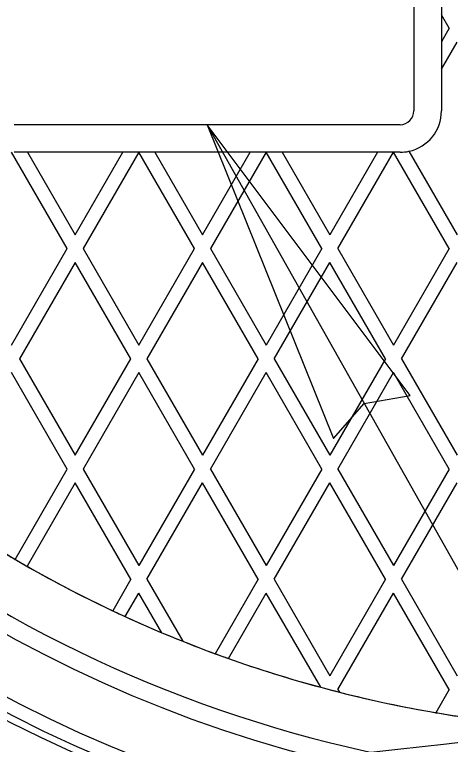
# Model space of a CAD drawing. Extents: x 99862 to 103151, y 100000 to 105076.
# Drawn here: x 100336.52 to 100366.15, y 101677.91 to 101727.58 of the extents above; entities that cross this region are included whole.
import ezdxf

# ---------------------------------------------------------------- set-up
doc = ezdxf.new("R2010")
doc.units = 0
for name, color, linetype in [('Level 10', 7, 'Continuous'), ('Level 11', 7, 'Continuous'), ('Level 12', 7, 'Continuous'), ('Level 15', 7, 'Continuous'), ('Level 19', 7, 'Continuous')]:
    doc.layers.add(name, color=color, linetype=linetype)

msp = doc.modelspace()

# ---------------------------------------------------------------- linework, layer by layer
at = {"layer": 'Level 10'}
msp.add_circle((100379.544, 101764.153), 90, dxfattribs=at)
at = {"layer": 'Level 11'}
for radius in [95.156, 94.688]:
    msp.add_circle((100379.544, 101764.153), radius, dxfattribs=at)
for radius, start, end in [(88.781, 186.72365, 293.27635), (98.906, 226.62948, 313.37052)]:
    msp.add_arc((100379.544, 101764.153), radius, start, end, dxfattribs=at)
at = {"layer": 'Level 12'}
for p, q in [((100365.546, 101729.447), (100365.546, 101727.572)), ((100366.077, 101726.653), (100365.546, 101727.572)), ((100366.077, 101726.653), (100365.546, 101727.572)), ((100365.546, 101727.572), (100365.546, 101727.572)), ((100365.546, 101727.572), (100365.546, 101725.733)), ((100366.077, 101726.653), (100365.546, 101725.733)), ((100366.077, 101726.653), (100365.546, 101725.733)), ((100366.077, 101726.653), (100366.077, 101726.653)), ((100365.546, 101725.733), (100365.546, 101723.858)), ((100365.546, 101723.858), (100366.618, 101725.715)), ((100365.546, 101723.858), (100366.618, 101725.715)), ((100365.546, 101723.858), (100365.546, 101723.858)), ((100365.546, 101723.858), (100365.546, 101721.028)), ((100365.546, 101721.028), (100365.546, 101721.028)), ((100363.333, 101718.28), (100366.618, 101712.59)), ((100363.333, 101718.28), (100366.618, 101712.59)), ((100363.333, 101718.28), (100363.333, 101718.28)), ((100340.096, 101711.653), (100336.307, 101718.215)), ((100340.096, 101711.653), (100336.307, 101718.215)), ((100337.39, 101718.215), (100336.484, 101718.215)), ((100337.39, 101718.215), (100340.637, 101712.59)), ((100337.39, 101718.215), (100340.637, 101712.59)), ((100337.39, 101718.215), (100337.39, 101718.215)), ((100343.885, 101718.215), (100337.39, 101718.215)), ((100340.637, 101712.59), (100343.885, 101718.215)), ((100340.637, 101712.59), (100343.885, 101718.215)), ((100344.968, 101718.215), (100341.179, 101711.653)), ((100344.968, 101718.215), (100341.179, 101711.653)), ((100343.885, 101718.215), (100343.885, 101718.215)), ((100344.968, 101718.215), (100343.885, 101718.215)), ((100348.756, 101711.653), (100344.968, 101718.215)), ((100348.756, 101711.653), (100344.968, 101718.215)), ((100344.968, 101718.215), (100344.968, 101718.215)), ((100346.05, 101718.215), (100344.968, 101718.215)), ((100346.05, 101718.215), (100349.298, 101712.59)), ((100346.05, 101718.215), (100349.298, 101712.59)), ((100346.05, 101718.215), (100346.05, 101718.215)), ((100352.545, 101718.215), (100346.05, 101718.215)), ((100349.298, 101712.59), (100352.545, 101718.215)), ((100349.298, 101712.59), (100352.545, 101718.215)), ((100353.628, 101718.215), (100349.839, 101711.653)), ((100353.628, 101718.215), (100349.839, 101711.653)), ((100353.628, 101718.215), (100352.545, 101718.215)), ((100352.545, 101718.215), (100352.545, 101718.215)), ((100357.417, 101711.653), (100353.628, 101718.215)), ((100357.417, 101711.653), (100353.628, 101718.215)), ((100353.628, 101718.215), (100353.628, 101718.215)), ((100354.71, 101718.215), (100353.628, 101718.215)), ((100354.71, 101718.215), (100357.958, 101712.59)), ((100354.71, 101718.215), (100357.958, 101712.59)), ((100354.71, 101718.215), (100354.71, 101718.215)), ((100361.206, 101718.215), (100354.71, 101718.215)), ((100361.206, 101718.215), (100357.958, 101712.59)), ((100361.206, 101718.215), (100357.958, 101712.59)), ((100358.499, 101711.653), (100362.288, 101718.215)), ((100358.499, 101711.653), (100362.288, 101718.215)), ((100361.206, 101718.215), (100361.206, 101718.215)), ((100362.288, 101718.215), (100361.206, 101718.215)), ((100366.077, 101711.653), (100362.288, 101718.215)), ((100366.077, 101711.653), (100362.288, 101718.215)), ((100362.288, 101718.215), (100362.288, 101718.215)), ((100362.734, 101718.215), (100362.288, 101718.215)), ((100362.734, 101718.215), (100362.734, 101718.215)), ((100340.637, 101712.59), (100340.637, 101712.59)), ((100349.298, 101712.59), (100349.298, 101712.59)), ((100357.958, 101712.59), (100357.958, 101712.59)), ((100336.307, 101705.09), (100340.096, 101711.653)), ((100336.307, 101705.09), (100340.096, 101711.653)), ((100340.096, 101711.653), (100340.096, 101711.653)), ((100341.179, 101711.653), (100344.968, 101705.09)), ((100341.179, 101711.653), (100344.968, 101705.09)), ((100341.179, 101711.653), (100341.179, 101711.653)), ((100344.968, 101705.09), (100348.756, 101711.653)), ((100344.968, 101705.09), (100348.756, 101711.653)), ((100348.756, 101711.653), (100348.756, 101711.653)), ((100349.839, 101711.653), (100353.628, 101705.09)), ((100349.839, 101711.653), (100353.628, 101705.09)), ((100349.839, 101711.653), (100349.839, 101711.653)), ((100357.417, 101711.653), (100353.628, 101705.09)), ((100357.417, 101711.653), (100353.628, 101705.09)), ((100357.417, 101711.653), (100357.417, 101711.653)), ((100358.499, 101711.653), (100362.288, 101705.09)), ((100358.499, 101711.653), (100362.288, 101705.09)), ((100358.499, 101711.653), (100358.499, 101711.653)), ((100366.077, 101711.653), (100362.288, 101705.09)), ((100366.077, 101711.653), (100362.288, 101705.09)), ((100366.077, 101711.653), (100366.077, 101711.653)), ((100340.637, 101710.715), (100336.849, 101704.153)), ((100340.637, 101710.715), (100336.849, 101704.153)), ((100344.426, 101704.153), (100340.637, 101710.715)), ((100344.426, 101704.153), (100340.637, 101710.715)), ((100340.637, 101710.715), (100340.637, 101710.715)), ((100349.298, 101710.715), (100345.509, 101704.153)), ((100349.298, 101710.715), (100345.509, 101704.153)), ((100353.087, 101704.153), (100349.298, 101710.715)), ((100353.087, 101704.153), (100349.298, 101710.715)), ((100349.298, 101710.715), (100349.298, 101710.715)), ((100354.169, 101704.153), (100357.958, 101710.715)), ((100354.169, 101704.153), (100357.958, 101710.715)), ((100361.747, 101704.153), (100357.958, 101710.715)), ((100361.747, 101704.153), (100357.958, 101710.715)), ((100357.958, 101710.715), (100357.958, 101710.715)), ((100362.829, 101704.153), (100366.618, 101710.715)), ((100362.829, 101704.153), (100366.618, 101710.715)), ((100344.968, 101705.09), (100344.968, 101705.09)), ((100353.628, 101705.09), (100353.628, 101705.09)), ((100362.288, 101705.09), (100362.288, 101705.09)), ((100336.849, 101704.153), (100340.637, 101697.59)), ((100336.849, 101704.153), (100340.637, 101697.59)), ((100336.849, 101704.153), (100336.849, 101704.153)), ((100340.637, 101697.59), (100344.426, 101704.153)), ((100340.637, 101697.59), (100344.426, 101704.153)), ((100344.426, 101704.153), (100344.426, 101704.153)), ((100345.509, 101704.153), (100349.298, 101697.59)), ((100345.509, 101704.153), (100349.298, 101697.59)), ((100345.509, 101704.153), (100345.509, 101704.153)), ((100353.087, 101704.153), (100349.298, 101697.59)), ((100353.087, 101704.153), (100349.298, 101697.59)), ((100353.087, 101704.153), (100353.087, 101704.153)), ((100354.169, 101704.153), (100357.958, 101697.59)), ((100354.169, 101704.153), (100357.958, 101697.59)), ((100354.169, 101704.153), (100354.169, 101704.153)), ((100361.747, 101704.153), (100357.958, 101697.59)), ((100361.747, 101704.153), (100357.958, 101697.59)), ((100361.747, 101704.153), (100361.747, 101704.153)), ((100362.829, 101704.153), (100366.618, 101697.59)), ((100362.829, 101704.153), (100366.618, 101697.59)), ((100362.829, 101704.153), (100362.829, 101704.153)), ((100340.096, 101696.653), (100336.307, 101703.215)), ((100340.096, 101696.653), (100336.307, 101703.215)), ((100344.968, 101703.215), (100341.179, 101696.653)), ((100344.968, 101703.215), (100341.179, 101696.653)), ((100348.756, 101696.653), (100344.968, 101703.215)), ((100348.756, 101696.653), (100344.968, 101703.215)), ((100344.968, 101703.215), (100344.968, 101703.215)), ((100349.839, 101696.653), (100353.628, 101703.215)), ((100349.839, 101696.653), (100353.628, 101703.215)), ((100357.417, 101696.653), (100353.628, 101703.215)), ((100357.417, 101696.653), (100353.628, 101703.215)), ((100353.628, 101703.215), (100353.628, 101703.215)), ((100358.499, 101696.653), (100362.288, 101703.215)), ((100358.499, 101696.653), (100362.288, 101703.215)), ((100366.077, 101696.653), (100362.288, 101703.215)), ((100366.077, 101696.653), (100362.288, 101703.215)), ((100362.288, 101703.215), (100362.288, 101703.215)), ((100340.637, 101697.59), (100340.637, 101697.59)), ((100349.298, 101697.59), (100349.298, 101697.59)), ((100357.958, 101697.59), (100357.958, 101697.59)), ((100336.547, 101690.506), (100340.096, 101696.653)), ((100336.547, 101690.506), (100340.096, 101696.653)), ((100340.096, 101696.653), (100340.096, 101696.653)), ((100341.179, 101696.653), (100344.968, 101690.09)), ((100341.179, 101696.653), (100344.968, 101690.09)), ((100341.179, 101696.653), (100341.179, 101696.653)), ((100348.756, 101696.653), (100344.968, 101690.09)), ((100348.756, 101696.653), (100344.968, 101690.09)), ((100348.756, 101696.653), (100348.756, 101696.653)), ((100349.839, 101696.653), (100353.628, 101690.09)), ((100349.839, 101696.653), (100353.628, 101690.09)), ((100349.839, 101696.653), (100349.839, 101696.653)), ((100357.417, 101696.653), (100353.628, 101690.09)), ((100357.417, 101696.653), (100353.628, 101690.09)), ((100357.417, 101696.653), (100357.417, 101696.653)), ((100358.499, 101696.653), (100362.288, 101690.09)), ((100358.499, 101696.653), (100362.288, 101690.09)), ((100358.499, 101696.653), (100358.499, 101696.653)), ((100366.077, 101696.653), (100362.288, 101690.09)), ((100366.077, 101696.653), (100362.288, 101690.09)), ((100366.077, 101696.653), (100366.077, 101696.653)), ((100340.637, 101695.715), (100337.359, 101690.037)), ((100340.637, 101695.715), (100337.359, 101690.037)), ((100344.426, 101689.153), (100340.637, 101695.715)), ((100344.426, 101689.153), (100340.637, 101695.715)), ((100340.637, 101695.715), (100340.637, 101695.715)), ((100345.509, 101689.153), (100349.298, 101695.715)), ((100345.509, 101689.153), (100349.298, 101695.715)), ((100353.087, 101689.153), (100349.298, 101695.715)), ((100353.087, 101689.153), (100349.298, 101695.715)), ((100349.298, 101695.715), (100349.298, 101695.715)), ((100354.169, 101689.153), (100357.958, 101695.715)), ((100354.169, 101689.153), (100357.958, 101695.715)), ((100361.747, 101689.153), (100357.958, 101695.715)), ((100361.747, 101689.153), (100357.958, 101695.715)), ((100357.958, 101695.715), (100357.958, 101695.715)), ((100362.829, 101689.153), (100366.618, 101695.715)), ((100362.829, 101689.153), (100366.618, 101695.715)), ((100336.547, 101690.506), (100336.547, 101690.506)), ((100337.359, 101690.037), (100337.359, 101690.037)), ((100344.968, 101690.09), (100344.968, 101690.09)), ((100353.628, 101690.09), (100353.628, 101690.09)), ((100362.288, 101690.09), (100362.288, 101690.09)), ((100344.426, 101689.153), (100343.187, 101687.006)), ((100344.426, 101689.153), (100343.187, 101687.006)), ((100344.426, 101689.153), (100344.426, 101689.153)), ((100345.509, 101689.153), (100347.945, 101684.934)), ((100345.509, 101689.153), (100347.945, 101684.934)), ((100345.509, 101689.153), (100345.509, 101689.153)), ((100353.087, 101689.153), (100350.16, 101684.084)), ((100353.087, 101689.153), (100350.16, 101684.084)), ((100353.087, 101689.153), (100353.087, 101689.153)), ((100354.169, 101689.153), (100357.958, 101682.59)), ((100354.169, 101689.153), (100357.958, 101682.59)), ((100354.169, 101689.153), (100354.169, 101689.153)), ((100361.747, 101689.153), (100357.958, 101682.59)), ((100361.747, 101689.153), (100357.958, 101682.59)), ((100361.747, 101689.153), (100361.747, 101689.153)), ((100362.829, 101689.153), (100366.618, 101682.59)), ((100362.829, 101689.153), (100366.618, 101682.59)), ((100362.829, 101689.153), (100362.829, 101689.153)), ((100344.04, 101686.609), (100344.968, 101688.215)), ((100344.04, 101686.609), (100344.968, 101688.215)), ((100346.526, 101685.516), (100344.968, 101688.215)), ((100346.526, 101685.516), (100344.968, 101688.215)), ((100344.968, 101688.215), (100344.968, 101688.215)), ((100351.056, 101683.76), (100353.628, 101688.215)), ((100351.056, 101683.76), (100353.628, 101688.215)), ((100357.332, 101681.8), (100353.628, 101688.215)), ((100357.332, 101681.8), (100353.628, 101688.215)), ((100353.628, 101688.215), (100353.628, 101688.215)), ((100358.499, 101681.653), (100362.288, 101688.215)), ((100358.499, 101681.653), (100362.288, 101688.215)), ((100366.077, 101681.653), (100362.288, 101688.215)), ((100366.077, 101681.653), (100362.288, 101688.215)), ((100362.288, 101688.215), (100362.288, 101688.215)), ((100343.187, 101687.006), (100343.187, 101687.006)), ((100344.04, 101686.609), (100344.04, 101686.609)), ((100346.526, 101685.516), (100346.526, 101685.516)), ((100347.945, 101684.934), (100347.945, 101684.934)), ((100350.16, 101684.084), (100350.16, 101684.084)), ((100351.056, 101683.76), (100351.056, 101683.76)), ((100357.958, 101682.59), (100357.958, 101682.59)), ((100357.332, 101681.8), (100357.332, 101681.8)), ((100358.499, 101681.653), (100358.607, 101681.466)), ((100358.499, 101681.653), (100358.607, 101681.466)), ((100358.499, 101681.653), (100358.499, 101681.653)), ((100366.077, 101681.653), (100365.164, 101680.072)), ((100366.077, 101681.653), (100365.164, 101680.072)), ((100366.077, 101681.653), (100366.077, 101681.653)), ((100358.607, 101681.466), (100358.607, 101681.466)), ((100365.164, 101680.072), (100365.164, 101680.072))]:
    msp.add_line(p, q, dxfattribs=at)
msp.add_circle((100379.544, 101764.153), 93.75, dxfattribs=at)
for centre, radius, start, end in [((100379.609, 101764.153), 85.312, 188.69723, 293.87023), ((100362.734, 101721.028), 2.812, 282.3112, 0), ((100362.734, 101721.028), 2.812, 270, 282.3112), ((100379.609, 101764.153), 85.312, 239.11718, 239.68519), ((100379.609, 101764.153), 85.312, 239.68519, 240.31481), ((100379.609, 101764.153), 85.312, 240.31481, 244.72754), ((100379.609, 101764.153), 85.312, 244.72754, 245.35962), ((100379.609, 101764.153), 85.312, 245.35962, 247.18357), ((100379.609, 101764.153), 85.312, 247.18357, 248.21321), ((100379.609, 101764.153), 85.312, 248.21321, 249.80699), ((100379.609, 101764.153), 85.312, 249.80699, 250.44658), ((100379.609, 101764.153), 85.312, 250.44658, 254.86335), ((100379.609, 101764.153), 85.312, 254.86335, 255.74906), ((100379.609, 101764.153), 85.312, 255.74906, 260.25225), ((100379.609, 101764.153), 85.312, 260.25225, 260.92483), ((100379.609, 101764.153), 85.312, 260.92483, 261.61964)]:
    msp.add_arc(centre, radius, start, end, dxfattribs=at)
msp.add_open_spline([(100416.029, 101686), (100309.328, 101636.187), (100294.025, 101752.944), (100304.31, 101753.831), (100304.31, 101764.153), (100304.31, 101774.475), (100294.025, 101775.361), (100309.328, 101892.119), (100416.029, 101842.306), (100413.008, 101836.035), (100419.036, 101832.555), (100425.064, 101829.075), (100428.984, 101834.827), (100461.977, 101811.746), (100465.469, 101771.632), (100458.528, 101771.113), (100458.528, 101764.153), (100458.528, 101757.193), (100465.469, 101756.674), (100461.977, 101716.56), (100428.984, 101693.479), (100425.064, 101699.23), (100419.036, 101695.75), (100413.008, 101692.27), (100416.029, 101686)], degree=4, dxfattribs=at)
at = {"layer": 'Level 15'}
msp.add_line((100349.609, 101720.09), (100427.837, 101581.135), dxfattribs=at)
msp.add_lwpolyline([(100349.609, 101720.09), (100358.207, 101698.733), (100360.29, 101701.117), (100363.41, 101701.661)], close=True, dxfattribs=at)
at = {"layer": 'Level 19'}
for p, q in [((100363.671, 101807.278), (100363.671, 101721.028)), ((100363.671, 101721.028), (100363.671, 101721.028)), ((100362.734, 101720.09), (100336.484, 101720.09)), ((100362.734, 101720.09), (100362.734, 101720.09))]:
    msp.add_line(p, q, dxfattribs=at)
msp.add_arc((100362.734, 101721.028), 0.938, 270, 0, dxfattribs=at)

doc.saveas('drawing.dxf')
